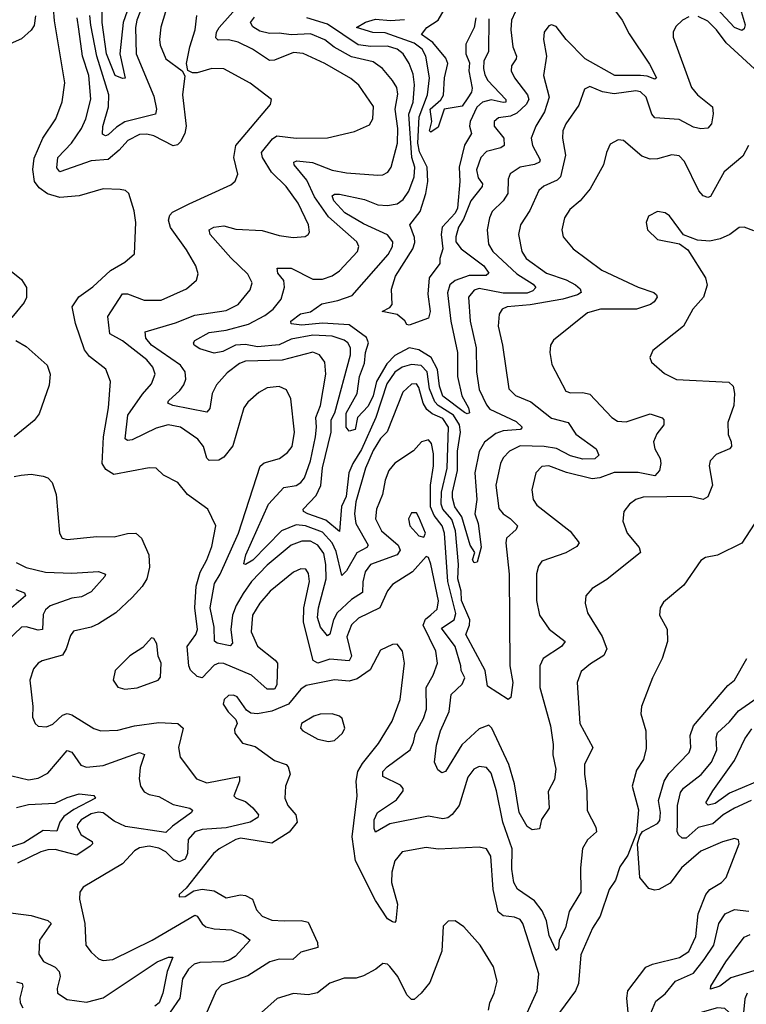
# Model space of a CAD drawing. Extents: x 1443846 to 1577407, y 839182 to 927291.
# Tile 466 of 535: x 1551958 to 1554974, y 909669 to 913757. Entities that reach past the tile are written whole.
import ezdxf

# ---------------------------------------------------------------- set-up
doc = ezdxf.new("R2010")
doc.units = 0

msp = doc.modelspace()

# ---------------------------------------------------------------- linework, layer by layer
at = {"layer": '0CON20XD'}
for points in [[(1552498, 913895), (1552444.3, 913755), (1552438, 913725), (1552441.9, 913615), (1552515, 913440), (1552525.8, 913385), (1552522.2, 913365), (1552395, 913333), (1552359.4, 913310.6), (1552325, 913279.1), (1552314.6, 913274.6), (1552301.8, 913281.8), (1552303.3, 913313.2), (1552326, 913395), (1552327.7, 913445), (1552277.6, 913605), (1552253.8, 913733.8), (1552249.5, 913775)], [(1554948.8, 913805), (1554969.5, 913735), (1554965, 913718.6), (1554955, 913712.5), (1554925, 913724.2), (1554795, 913866.2)], [(1555005, 912880), (1554965, 912896), (1554945, 912893.8), (1554905.5, 912864.5), (1554865, 912846.7), (1554822.6, 912837.4), (1554772.1, 912842.1), (1554713.6, 912863.6), (1554655, 912943.3), (1554637.5, 912955), (1554605, 912961.2), (1554568.3, 912941.7), (1554558.8, 912915), (1554563.8, 912885), (1554605, 912843.8), (1554696.4, 912826.4), (1554731.2, 912801.2), (1554804.5, 912685), (1554811.8, 912655), (1554797.1, 912605), (1554752.5, 912555), (1554712.9, 912485), (1554586.4, 912383.6), (1554573.3, 912355), (1554580, 912335), (1554635, 912287.5), (1554685, 912262.9), (1554902.1, 912252.1), (1554919.4, 912235), (1554925.5, 912205), (1554922.1, 912155), (1554897.8, 912085), (1554898.6, 912035), (1554911.9, 912005), (1554912.9, 911985), (1554903.8, 911975), (1554848.6, 911951.4), (1554824.4, 911925), (1554819.5, 911905), (1554833.8, 911825), (1554814.1, 911775.9), (1554795, 911764.4), (1554742.3, 911777.7), (1554545.4, 911774.6), (1554516.2, 911765), (1554489.2, 911745), (1554465.7, 911715), (1554461.4, 911675), (1554480, 911625), (1554529.4, 911565), (1554535.5, 911545), (1554395, 911433.3), (1554335, 911395.7), (1554308.6, 911365), (1554305.7, 911334.3), (1554315.6, 911295), (1554376.3, 911196.3), (1554394.6, 911145), (1554382.8, 911117.2), (1554327, 911083), (1554289.1, 911050.9), (1554271.9, 911005), (1554283.3, 910835), (1554336.7, 910735), (1554302.7, 910665), (1554302.1, 910625), (1554312.7, 910555), (1554314, 910474), (1554350, 910405), (1554352.2, 910385), (1554315, 910352.1), (1554294.5, 910315.5), (1554285.8, 910235), (1554287.2, 910135), (1554238.9, 910055), (1554223.6, 909986.4), (1554197.8, 909935), (1554195, 909901.2), (1554185, 909891.9), (1554155.6, 909955), (1554145.3, 910015), (1554126.8, 910056.8), (1554095, 910098.1), (1554025, 910146.4), (1554008.6, 910175), (1554000.4, 910230.4), (1554002.7, 910315), (1553963.4, 910425), (1553937.4, 910555), (1553915, 910629.2), (1553895, 910652.2), (1553865, 910656.7), (1553843.1, 910645), (1553818.1, 910611.9), (1553782.3, 910495), (1553753.4, 910456.6), (1553735, 910443.2), (1553715, 910438.7), (1553655, 910449.7), (1553495, 910419), (1553435, 910383.8), (1553428.9, 910398.9), (1553428.7, 910435), (1553442.7, 910465), (1553522.5, 910517.5), (1553549.2, 910555), (1553549.1, 910565), (1553538.2, 910578.2), (1553465.6, 910615), (1553465.4, 910635), (1553483.2, 910655), (1553579.3, 910725), (1553593.3, 910756.7), (1553601, 910795), (1553634.2, 910855), (1553646.9, 910895), (1553645.5, 910985), (1553674.7, 911035), (1553691.6, 911085), (1553685.2, 911135.2), (1553633.4, 911243.4), (1553642.2, 911267.8), (1553665, 911286.1), (1553691.1, 911308.9), (1553696.1, 911343.9), (1553665, 911496.7), (1553655, 911523.8), (1553645, 911528.8), (1553588.1, 911465), (1553505, 911412.5), (1553484.7, 911385.3), (1553452.5, 911315), (1553365, 911271.9), (1553335, 911243.9), (1553316.2, 911195), (1553335.7, 911115), (1553325, 911094.7), (1553245, 911101.9), (1553195, 911084.7), (1553176.2, 911096.2), (1553136.1, 911256.1), (1553137.9, 911315), (1553161.6, 911425), (1553157.4, 911457.4), (1553145.3, 911475.3), (1553125, 911476.8), (1553095, 911463.1), (1552997.7, 911385), (1552955.2, 911334.8), (1552924.6, 911284.6), (1552919.2, 911215), (1552945.6, 911155.6), (1553018.5, 911098.5), (1553027.8, 911085), (1553025.8, 910995), (1553015, 910977.1), (1552985, 910976.8), (1552920, 911035), (1552805, 911083.9), (1552785, 911085.2), (1552765, 911077.5), (1552715, 911024.7), (1552695, 911030.5), (1552666.8, 911056.8), (1552660, 911075), (1552653.5, 911155), (1552688.9, 911205), (1552696.4, 911225), (1552684.8, 911315), (1552690.9, 911405), (1552707.2, 911462.8), (1552735.3, 911515), (1552755, 911569.2), (1552772.3, 911655), (1552739.2, 911725), (1552654.4, 911785), (1552615, 911835.8), (1552555.5, 911865.5), (1552524.4, 911894.4), (1552495, 911896.9), (1552349.1, 911869.1), (1552315, 911889.1), (1552300, 911915), (1552305.8, 912025), (1552326.4, 912145), (1552334.5, 912255), (1552315.5, 912305.5), (1552248.3, 912358.3), (1552226.6, 912386.6), (1552188.9, 912495), (1552175.7, 912565), (1552203.3, 912606.7), (1552261.5, 912648.5), (1552334.7, 912715.3), (1552395, 912750), (1552433.8, 912785), (1552439.6, 912915), (1552433.7, 912963.7), (1552411.4, 913035), (1552397.2, 913047.2), (1552375, 913052.2), (1552305, 913054.6), (1552204.7, 913025.3), (1552125, 913018.6), (1552073.4, 913033.4), (1552038.7, 913058.7), (1552019.1, 913085), (1552011.9, 913135), (1552017.9, 913182.1), (1552053.6, 913265), (1552107.5, 913345), (1552134.1, 913415.9), (1552145.4, 913495), (1552102.1, 913752.1), (1552098.9, 913805)], [(1552577.1, 913835), (1552544.2, 913725.8), (1552537.9, 913675), (1552541.7, 913651.7), (1552564.3, 913595), (1552632.5, 913545), (1552643.8, 913523.8), (1552633.1, 913445), (1552649.5, 913315), (1552643.5, 913285), (1552625, 913250), (1552612.4, 913237.6), (1552595, 913233.6), (1552515, 913275.3), (1552485, 913282.1), (1552455, 913280.8), (1552406.4, 913255), (1552370.7, 913215), (1552325, 913177.2), (1552255, 913170.4), (1552125, 913125.7), (1552111.9, 913141.9), (1552116.7, 913185), (1552172.4, 913245), (1552214.7, 913305), (1552231.9, 913345), (1552253.3, 913426.7), (1552245.2, 913524.8), (1552218, 913605), (1552202.8, 913717.2), (1552196.5, 913765)], [(1552419.3, 913835), (1552387.6, 913745), (1552373.6, 913615), (1552395.4, 913514.6), (1552385, 913512.5), (1552354.1, 913525), (1552318.9, 913615), (1552300.7, 913745), (1552300.3, 913835)], [(1554735, 913768.8), (1554709.2, 913755), (1554681.7, 913728.3), (1554670.6, 913705), (1554670.5, 913685), (1554746, 913475), (1554771.2, 913445), (1554833.6, 913395), (1554836.1, 913366.1), (1554829.2, 913325), (1554813.8, 913306.2), (1554785, 913303.5), (1554755, 913310.9), (1554695, 913342.8), (1554595, 913350), (1554582.2, 913365), (1554557.9, 913435), (1554535, 913457.6), (1554515, 913461.8), (1554425, 913449.2), (1554377.9, 913457.9), (1554325, 913480), (1554302.1, 913467.9), (1554278.3, 913401.7), (1554225.3, 913324.7), (1554213.1, 913295), (1554210.8, 913265), (1554224.1, 913195), (1554202.9, 913105), (1554189.6, 913090.4), (1554133.8, 913066.2), (1554112.5, 913047.5), (1554076, 912965), (1554036.9, 912905), (1554028.2, 912865), (1554042.5, 912795), (1554060.9, 912765), (1554144.9, 912704.9), (1554226.7, 912676.7), (1554265, 912656.2), (1554285, 912639.2), (1554288.6, 912625), (1554273.8, 912615), (1554213, 912597), (1554076.3, 912573.7), (1553980.8, 912565), (1553960.5, 912555), (1553947.9, 912535), (1553943.8, 912485), (1553962.1, 912405), (1553988.2, 912225), (1554016.2, 912196.2), (1554079.9, 912169.9), (1554165, 912103), (1554234.4, 912085), (1554266.4, 912036.4), (1554350.9, 911975), (1554361.5, 911948.5), (1554345, 911933.1), (1554295, 911931.7), (1554245, 911946), (1554186.3, 911976.3), (1554135, 911985.1), (1554035, 911987.8), (1553991.5, 911965), (1553965, 911937.5), (1553953.2, 911915), (1553934.7, 911825), (1553947.5, 911727.5), (1553964.5, 911705), (1553994, 911686), (1554024.5, 911655), (1554019.2, 911640.8), (1553978.9, 911605), (1553975.4, 911584.6), (1553990.2, 911455), (1553992.7, 911075), (1554005.4, 911005), (1553997, 910943), (1553986, 910934), (1553899.5, 910989.5), (1553890.4, 911055), (1553810, 911205), (1553825, 911243.6), (1553825.9, 911265), (1553791.6, 911345), (1553790.3, 911385), (1553776, 911435), (1553779.6, 911495), (1553767.2, 911635), (1553751.9, 911681.9), (1553714.1, 911724.1), (1553708, 911745), (1553709.2, 911795), (1553732.9, 911895), (1553737.3, 912065), (1553715, 912101), (1553670.1, 912120.1), (1553648.1, 912138.1), (1553633.2, 912165), (1553615, 912230.4), (1553605, 912244.7), (1553585, 912244.2), (1553548.8, 912211.2), (1553483.9, 912046.1), (1553455, 912017.8), (1553425, 911968.8), (1553393.2, 911895), (1553353.8, 911755), (1553347.7, 911705), (1553353.8, 911665), (1553404.7, 911575), (1553398.5, 911565), (1553356.9, 911543.1), (1553315, 911468.2), (1553295, 911448.8), (1553271.6, 911548.4), (1553255.4, 911585), (1553215, 911629.3), (1553145, 911655.8), (1553105, 911659.7), (1553044.9, 911635.1), (1552925, 911512.9), (1552895, 911494.5), (1552888.3, 911498.3), (1552897.1, 911535), (1552990.5, 911745), (1553054.8, 911815.2), (1553105, 911823.1), (1553125, 911836), (1553139.7, 911855), (1553165, 911925.6), (1553185.8, 912025), (1553190.3, 912065), (1553186.8, 912105), (1553206, 912155), (1553228.8, 912285), (1553224.5, 912335), (1553202.2, 912365), (1553175, 912376.4), (1553047.2, 912342.8), (1552895, 912339.5), (1552871, 912329), (1552819.5, 912290.5), (1552775, 912240.8), (1552756.3, 912205), (1552747.5, 912142.5), (1552735, 912127.5), (1552593.3, 912155), (1552572.9, 912165), (1552575.6, 912175), (1552623, 912217), (1552639.4, 912240.6), (1552647.2, 912265), (1552644.4, 912295), (1552625, 912322), (1552505.2, 912405), (1552481.6, 912435), (1552478.3, 912461.7), (1552605, 912498.9), (1552685, 912529.6), (1552815, 912549.5), (1552865.2, 912574.8), (1552914.6, 912635), (1552923.1, 912665), (1552905, 912700.4), (1552835, 912768.7), (1552749.1, 912865), (1552744.4, 912885), (1552764, 912895), (1552805, 912900.8), (1552855, 912887.5), (1552965, 912881.2), (1553035, 912860.5), (1553092.6, 912852.6), (1553142.9, 912857.1), (1553156, 912865), (1553160.8, 912875), (1553157.3, 912905), (1553114.1, 912995), (1553064.7, 913065), (1553003.7, 913123.7), (1552966.3, 913185), (1552961.6, 913205), (1553007.5, 913262.5), (1553025, 913274.3), (1553105, 913265.3), (1553235, 913266.2), (1553347.3, 913292.7), (1553410.2, 913319.8), (1553423.8, 913345), (1553427.1, 913397.1), (1553366.1, 913485), (1553332.8, 913512.8), (1553225, 913575.3), (1553135, 913617.1), (1553095, 913620.9), (1553015, 913588.6), (1552995, 913588.1), (1552924.6, 913635), (1552865, 913664.3), (1552825, 913673.5), (1552782.2, 913672.2), (1552771.7, 913681.8), (1552774.8, 913705), (1552785.7, 913725), (1552866, 913814)], [(1554405.9, 913825), (1554459.2, 913755), (1554488.5, 913698.5), (1554573, 913573), (1554600.8, 913515), (1554595, 913510), (1554562.3, 913522.3), (1554535, 913524.8), (1554428.6, 913525), (1554304.9, 913594.9), (1554226.5, 913675), (1554185, 913728.7), (1554165, 913735.3), (1554155, 913732.2), (1554134.7, 913705.3), (1554132.3, 913675), (1554144.7, 913605), (1554132.5, 913525), (1554155.2, 913435), (1554136, 913375), (1554100.3, 913315), (1554081.3, 913265), (1554086.8, 913235), (1554117.9, 913175), (1554115.6, 913165), (1554094.8, 913155.2), (1554035, 913145.3), (1553993.3, 913116.7), (1553986, 913095), (1553984.7, 913035), (1553965.4, 913005), (1553919.7, 912960.3), (1553908, 912935), (1553898, 912885), (1553904, 912825), (1553922, 912795), (1554022.1, 912702.1), (1554088.9, 912658.9), (1554100.4, 912645), (1554088.4, 912631.6), (1554065, 912622.1), (1553965, 912621.1), (1553865, 912641), (1553845, 912633.8), (1553821.1, 912605), (1553827.8, 912505), (1553852.9, 912395), (1553853.6, 912295), (1553865, 912221.1), (1553895, 912158.2), (1553910, 912140), (1554019.3, 912089.3), (1554044.2, 912065), (1554036.7, 912055), (1553965, 912049.8), (1553935, 912038.5), (1553887.7, 912002.3), (1553865, 911964.4), (1553847.5, 911875), (1553855.2, 911765), (1553847.1, 911705), (1553860.8, 911665), (1553873, 911567), (1553857.1, 911505), (1553845, 911502), (1553838.1, 911515), (1553846.7, 911545), (1553827.5, 911575), (1553792.8, 911692.8), (1553764.3, 911735), (1553755, 911771.2), (1553755.2, 911795), (1553775.3, 911885), (1553775.8, 911965.8), (1553787.1, 912045), (1553783.7, 912075), (1553758.7, 912115), (1553695.4, 912155.4), (1553680.8, 912170.8), (1553658.4, 912225), (1553650, 912295), (1553625, 912321.9), (1553584.5, 912325.5), (1553545.1, 912314.9), (1553515, 912293), (1553482, 912245), (1553436, 912105), (1553377.4, 911972.6), (1553340.8, 911915), (1553324.2, 911875.8), (1553312.7, 911777.3), (1553293.7, 911736.3), (1553285, 911632.7), (1553229.3, 911679.3), (1553153.5, 911705), (1553135.7, 911715), (1553134.2, 911725), (1553188.3, 911781.7), (1553207.4, 911822.6), (1553214.3, 911895.7), (1553251.4, 912045), (1553250.2, 912095), (1553266.6, 912125), (1553331.5, 912365), (1553331.2, 912395), (1553320.5, 912415), (1553305, 912426.8), (1553255, 912442.7), (1553175, 912447.8), (1553085, 912430), (1553035, 912407.2), (1552945, 912399.3), (1552895, 912407.8), (1552854.4, 912405.6), (1552801.2, 912378.8), (1552765, 912371.8), (1552705, 912390.6), (1552682.5, 912405), (1552679.4, 912415), (1552684.4, 912425), (1552745, 912458.1), (1552815, 912468), (1552907.5, 912492.5), (1552975, 912528.6), (1553009.6, 912555), (1553043.5, 912596.5), (1553057.1, 912647.1), (1553054.4, 912674.4), (1553030, 912705), (1553026.2, 912725), (1553085, 912725.2), (1553175, 912680.4), (1553215, 912680), (1553255, 912693.9), (1553285, 912713.8), (1553360, 912795), (1553365.5, 912815), (1553357.5, 912835), (1553239.1, 912939.1), (1553181.8, 913021.8), (1553150.1, 913090.1), (1553096.9, 913155), (1553095.6, 913165), (1553108.3, 913171.7), (1553173.8, 913163.8)], [(1553851.6, 913765), (1553844.2, 913725), (1553810.3, 913655), (1553809.8, 913615), (1553825, 913578), (1553822.5, 913545), (1553836.8, 913473.2), (1553834.1, 913455.9), (1553818.1, 913431.9), (1553795, 913397.8), (1553720, 913385), (1553695, 913311.4), (1553665, 913290), (1553658.8, 913295), (1553668.5, 913335), (1553662.4, 913385), (1553705.5, 913424.5), (1553716.7, 913443.3), (1553721.1, 913515), (1553734.8, 913575), (1553727.2, 913597.2), (1553672.6, 913662.6), (1553625.4, 913695), (1553648.6, 913725), (1553695.1, 913754.9), (1553729.7, 913815)], [(1552023.2, 913773.2), (1552017.6, 913732.4), (1552005, 913712.9), (1551965, 913678.1), (1551844.8, 913625.2)], [(1554151.9, 910551.9), (1554156, 910484), (1554123.9, 910436.1), (1554115, 910397.5), (1554085, 910393.1), (1554065, 910407.1), (1554030.8, 910465), (1554011.6, 910585), (1553988.5, 910665), (1553918.5, 910815), (1553905, 910828.5), (1553865, 910812.2), (1553793.9, 910746.1), (1553725, 910635.6), (1553709.7, 910629.7), (1553693, 910643), (1553679.6, 910675), (1553688.4, 910745), (1553705.3, 910805), (1553741.3, 910885), (1553748.5, 910955), (1553795, 910997.9), (1553806.1, 911025), (1553790, 911055), (1553789.8, 911075), (1553765.6, 911155), (1553708.9, 911231.1), (1553762, 911265), (1553768.1, 911291.9), (1553734.6, 911425), (1553722, 911625), (1553711.7, 911655), (1553677.8, 911697.8), (1553662.6, 911735), (1553663, 911825), (1553675.2, 911905), (1553676, 911955), (1553667.6, 911997.6), (1553655, 912012.9), (1553626, 912005), (1553592.5, 911967.5), (1553514.7, 911915.3), (1553490.9, 911885), (1553474.6, 911845), (1553463.9, 911785), (1553438.4, 911725), (1553435.3, 911685), (1553459.2, 911635), (1553529.3, 911575), (1553537.5, 911555), (1553525.2, 911534.8), (1553413.9, 911495), (1553392.1, 911465), (1553382.6, 911422.6), (1553381.4, 911378.6), (1553335, 911350.2), (1553276.2, 911293.8), (1553260, 911265), (1553245, 911205.8), (1553235, 911198.5), (1553206.6, 911235), (1553194.5, 911275), (1553198.9, 911315), (1553230.7, 911435), (1553229.4, 911495), (1553220.6, 911540.6), (1553195.7, 911575), (1553165, 911592), (1553128.6, 911591.4), (1553085, 911575.8), (1552985, 911492.8), (1552919.6, 911425), (1552885.1, 911374.9), (1552855.9, 911325), (1552840.6, 911285), (1552834.2, 911225), (1552841.2, 911168.8), (1552832, 911158), (1552777.9, 911167.9), (1552766.2, 911176.2), (1552764.8, 911235), (1552748.8, 911315), (1552766.4, 911416.4), (1552789.6, 911455), (1552865.6, 911625), (1552956.7, 911903.3), (1552973.4, 911916.6), (1553035.8, 911935), (1553069.6, 911960.4), (1553088.8, 911985), (1553099.3, 912045), (1553083.3, 912183.3), (1553065, 912220.8), (1553035, 912233.5), (1552985, 912227.9), (1552950.5, 912209.5), (1552905, 912168.6), (1552888.5, 912145), (1552842.2, 911987.8), (1552805, 911940.6), (1552785, 911928.9), (1552745, 911926.9), (1552735, 911936), (1552721.1, 911985), (1552697.9, 912015), (1552625, 912064.7), (1552574.7, 912074.7), (1552525, 912061.2), (1552425, 912012.6), (1552405, 912010), (1552396.3, 912016.3), (1552406.1, 912115), (1552467.4, 912202.6), (1552505.3, 912245), (1552519.6, 912285), (1552510, 912315), (1552485, 912344.7), (1552385, 912424.1), (1552332.2, 912452.2), (1552324.1, 912525), (1552385, 912618.8), (1552405, 912619.1), (1552475, 912593.2), (1552545, 912592), (1552649.8, 912640.2), (1552692, 912675), (1552698.8, 912701.2), (1552688.5, 912735), (1552650.8, 912800.9), (1552583.8, 912893.8), (1552575.9, 912924.1), (1552580.8, 912945), (1552592.5, 912957.5), (1552662, 912992), (1552835, 913072), (1552853, 913087), (1552862.9, 913115), (1552847.5, 913185), (1552855.4, 913235), (1552998.8, 913405), (1553003.8, 913425), (1552915, 913493.3), (1552805, 913552.9), (1552755, 913554.4), (1552695, 913536.2), (1552675, 913536.2), (1552656.4, 913546.4), (1552650, 913575), (1552663.6, 913645), (1552686.7, 913715), (1552692.9, 913775)], [(1553173.8, 913163.8), (1553255, 913132.9), (1553315, 913121.6), (1553445, 913111.8), (1553465, 913113.5), (1553486, 913124), (1553500.4, 913145), (1553526.7, 913245), (1553527.8, 913305), (1553517.2, 913385), (1553528.1, 913448.1), (1553522.8, 913475), (1553505.2, 913505.2), (1553463.8, 913555), (1553425, 913581.6), (1553335, 913602.5), (1553263.5, 913643.5), (1553225, 913673.6), (1553165, 913698.7), (1553084.8, 913694.8), (1553035, 913701.7), (1552995, 913699.3), (1552955, 913709.2), (1552925, 913727.1), (1552915.9, 913745), (1552932.2, 913767.8)], [(1554015, 913788.5), (1553998.8, 913755), (1553996.9, 913715), (1554004.7, 913645), (1554019.6, 913605), (1554019.1, 913595), (1553999.6, 913565), (1553997.5, 913545), (1554012, 913515), (1554065.8, 913445), (1554072.1, 913425), (1554060.8, 913405), (1554021.3, 913368.7), (1553995, 913356.8), (1553945, 913349.7), (1553927.3, 913335), (1553927.1, 913315), (1553968.1, 913265), (1553968.9, 913235), (1553955, 913225.4), (1553895, 913210), (1553871.6, 913185), (1553853.7, 913133.7), (1553860.4, 913100.4), (1553879.6, 913075), (1553877.5, 913065), (1553830.4, 913005), (1553800.5, 912929.5), (1553780, 912895), (1553768.2, 912855), (1553768.9, 912835), (1553790.3, 912805), (1553884.7, 912735), (1553905.3, 912704.7), (1553894.6, 912695.4), (1553824.4, 912695.6), (1553765.7, 912674.3), (1553743.6, 912656.4), (1553733.4, 912623.4), (1553747, 912505), (1553775.9, 912375.9), (1553775.2, 912275), (1553793, 912195), (1553820.4, 912145), (1553825, 912124.3), (1553815, 912120.7), (1553805, 912126.1), (1553714.3, 912194.3), (1553700.3, 912235), (1553692.8, 912305), (1553665.6, 912355), (1553615, 912386.8), (1553575, 912394.6), (1553515, 912362.2), (1553481.7, 912328.3), (1553438.6, 912255), (1553425.6, 912195), (1553405, 912152.9), (1553359.6, 912105), (1553350, 912055), (1553325, 912049.2), (1553313.3, 912065), (1553312.9, 912122.9), (1553358.6, 912205), (1553368.4, 912275), (1553388.9, 912331.1), (1553393, 912375), (1553405.2, 912415), (1553398.1, 912438.1), (1553325, 912489.5), (1553215, 912497.2), (1553128.7, 912488.7), (1553084.7, 912494.7), (1553082.9, 912505), (1553123.6, 912536.4), (1553165, 912544.7), (1553212.2, 912577.8), (1553278.6, 912591.4), (1553337.8, 912612.2), (1553487.2, 912782.8), (1553505.8, 912815), (1553507.4, 912835), (1553485, 912864.3), (1553385, 912909.9), (1553307.6, 912955), (1553262.2, 913005), (1553255, 913025.8), (1553265, 913033.2), (1553285, 913032.8), (1553389.9, 913009.9), (1553445, 912988.1), (1553484.8, 912985.2), (1553525, 912992.8), (1553549.7, 913010.3), (1553573.8, 913045), (1553595.2, 913105), (1553598.1, 913145), (1553585.3, 913185.3), (1553572.6, 913365), (1553591.9, 913415), (1553596.3, 913486.3), (1553591.5, 913531.5), (1553575, 913574.5), (1553549.5, 913615), (1553524.6, 913635), (1553485, 913647.3), (1553415, 913646), (1553363, 913653), (1553235, 913738), (1553149.2, 913765)], [(1553905, 913760.8), (1553903.9, 913625), (1553885.2, 913585), (1553882.9, 913555), (1553888.5, 913528.5), (1553901.6, 913505), (1553975.3, 913425), (1553975.4, 913415), (1553965, 913413.8), (1553915, 913424.9), (1553879.2, 913415), (1553855, 913393.8), (1553827.6, 913335), (1553824.6, 913315), (1553833, 913285), (1553804.6, 913235.4), (1553782, 913145), (1553785.2, 913085), (1553774.9, 912975), (1553765, 912953.4), (1553712.2, 912895), (1553706.8, 912865), (1553714.5, 912805), (1553702, 912765), (1553702.1, 912745), (1553658.2, 912685), (1553652.4, 912617.6), (1553662.5, 912545), (1553655, 912517.5), (1553575, 912488.6), (1553565, 912491.2), (1553557.3, 912507.3), (1553525, 912533.6), (1553462.5, 912545), (1553495, 912561.8), (1553504.3, 912575), (1553502, 912638), (1553517.6, 912692.4), (1553590, 912805), (1553598.7, 912831.3), (1553596.8, 912853.2), (1553577.9, 912905), (1553619.9, 912960.1), (1553643.7, 913035), (1553651.9, 913085), (1553649.4, 913145), (1553617.9, 913207.9), (1553610.7, 913245), (1553616.4, 913353.6), (1553650.6, 913445), (1553659.7, 913515), (1553644.4, 913605), (1553629.2, 913635), (1553595, 913659.2), (1553475, 913702.7), (1553423.5, 913703.5), (1553356.2, 913725), (1553393, 913747), (1553435, 913758.8), (1553496.7, 913753.3), (1553555, 913758.3)], [(1555025, 913538.4), (1554890.5, 913660.5), (1554850.5, 913715), (1554815, 913750.7), (1554775, 913769.6)], [(1554983.8, 913235), (1554959.2, 913190.9), (1554882.3, 913125), (1554825, 913023.1), (1554815, 913019.4), (1554795, 913025.6), (1554777, 913047), (1554717.6, 913167.6), (1554695, 913191.1), (1554665, 913195.5), (1554605, 913179.2), (1554575, 913178), (1554541, 913191), (1554465, 913255.8), (1554442.1, 913257.9), (1554409.7, 913240.3), (1554393.3, 913205), (1554381.4, 913155), (1554325.6, 913055), (1554285, 913004.4), (1554241.7, 912968.3), (1554218.9, 912935), (1554208.1, 912885), (1554214.1, 912855.9), (1554255.7, 912805), (1554375, 912716.9), (1554525, 912645.9), (1554590, 912625), (1554602, 912615), (1554604.2, 912605), (1554591.4, 912585), (1554575.8, 912575), (1554518.8, 912555), (1554368.8, 912555), (1554315, 912539.4), (1554173.6, 912426.4), (1554161.9, 912405), (1554158.1, 912375), (1554166.7, 912325), (1554224.6, 912214.6), (1554245, 912207.9), (1554295, 912209.4), (1554325, 912202), (1554416, 912106), (1554439.8, 912089.8), (1554475, 912087.9), (1554575, 912120), (1554624.5, 912104.5), (1554631.4, 912095), (1554632.2, 912075), (1554602.6, 912037.4), (1554589.2, 912005), (1554594.7, 911975), (1554616.5, 911935), (1554619.4, 911915), (1554613.5, 911885), (1554595, 911862.6), (1554525, 911877.3), (1554425, 911876.8), (1554365.6, 911854.4), (1554335, 911850.5), (1554227.1, 911877.1), (1554154.1, 911904.1), (1554125, 911901.5), (1554100.8, 911875), (1554083.8, 911805), (1554089.1, 911765), (1554105, 911741.5), (1554243.6, 911633.6), (1554280.6, 911585), (1554270.5, 911569.5), (1554225, 911543.5), (1554125, 911509.2), (1554111.4, 911488.6), (1554103.3, 911456.7), (1554102.7, 911345), (1554115.4, 911285), (1554156.3, 911226.4), (1554221.9, 911175), (1554207.5, 911155), (1554130.5, 911105), (1554117.7, 911075), (1554116.6, 910985), (1554161.6, 910825), (1554172.4, 910747.6), (1554170.7, 910705), (1554183.9, 910645), (1554178.1, 910601.9), (1554151.9, 910551.9)], [(1551895, 912735.6), (1551965, 912678.1), (1551986.2, 912645), (1551986.8, 912603.2), (1551976.9, 912583.1), (1551925, 912521.2)], [(1551941.2, 912425), (1551985, 912400.8), (1552072.5, 912322.5), (1552084.7, 912284.7), (1552080, 912240), (1552038.9, 912121.1), (1552017.7, 912092.3), (1551934.5, 912025.5)], [(1551935, 911860), (1551964.5, 911865.5), (1552005, 911870), (1552055, 911861.8), (1552075, 911854.4), (1552093.3, 911835), (1552109.4, 911785), (1552122.5, 911625), (1552133.8, 911605), (1552155, 911598.6), (1552278.3, 911611.7), (1552349.7, 911610.3), (1552405, 911624.3), (1552440, 911625), (1552464.2, 911604.2), (1552494.6, 911534.6), (1552496.2, 911483.8), (1552486.2, 911435), (1552466.5, 911403.5), (1552425, 911357.8), (1552356.9, 911295), (1552285, 911248.2), (1552255, 911234.6), (1552181.7, 911218.3), (1552169.1, 911200.9), (1552151.2, 911145), (1552135, 911118.9), (1552051.2, 911095), (1552034, 911085), (1552015, 911061.2), (1552000.6, 911015), (1552012.9, 910905), (1552011.3, 910861.3), (1552022, 910835), (1552034.5, 910824.5), (1552069.6, 910820.4), (1552095, 910832.7), (1552135, 910869.7), (1552155, 910876.2), (1552175, 910871.2), (1552265, 910813.6), (1552295, 910803.8), (1552365, 910807.3), (1552435, 910824.7), (1552535, 910839.1), (1552615, 910834.7), (1552635.8, 910815), (1552617.8, 910735), (1552624.5, 910695), (1552691.4, 910605), (1552735, 910588.7), (1552870, 910615), (1552869.7, 910595), (1552847.1, 910535), (1552856.2, 910525), (1552895, 910510.8), (1552925, 910484.6), (1552948.9, 910455), (1552947.1, 910445), (1552914.6, 910425.4), (1552815, 910402.3), (1552715.2, 910394.8), (1552685, 910385.3), (1552657.2, 910352.8), (1552654.8, 910295), (1552645, 910271.2), (1552619.9, 910259.9), (1552598.4, 910268.4), (1552565, 910301.9), (1552535, 910316.7), (1552495, 910325.3), (1552455, 910318.5), (1552434.1, 910305.9), (1552385, 910252.7), (1552220.8, 910155), (1552208.1, 910135), (1552205.5, 910105), (1552227.9, 910005), (1552233.1, 909915), (1552254, 909885), (1552285, 909857.5), (1552305, 909850.8), (1552345, 909855.7), (1552508.1, 909935), (1552685, 910039.6), (1552695, 910035.5), (1552715, 910003.6), (1552730.7, 909990.7), (1552765, 909982), (1552837.8, 909977.8), (1552885, 909959.5), (1552914, 909935), (1552852, 909868), (1552827.8, 909852.2), (1552804, 909846), (1552705, 909842.6), (1552682.5, 909835), (1552658, 909815), (1552633.8, 909775), (1552622.4, 909695), (1552583.1, 909636.9)], [(1555061.2, 911745), (1554955, 911583.8), (1554855, 911534.3), (1554805, 911523.8), (1554785, 911511.2), (1554715, 911409.2), (1554630.9, 911339.1), (1554616, 911315), (1554614.2, 911285), (1554646.2, 911226.2), (1554646.8, 911175), (1554625.4, 911105), (1554585, 911023.8), (1554538.6, 910905), (1554535.8, 910875), (1554556.9, 910805), (1554559.1, 910730.9), (1554547.5, 910685), (1554518.7, 910641.3), (1554500.8, 910575), (1554526.6, 910476.6), (1554518.6, 910381.4), (1554481.9, 910288.1), (1554449.7, 910240.3), (1554430.8, 910185), (1554405.5, 910145), (1554366.9, 910035), (1554335.2, 909984.8), (1554286.6, 909875), (1554277.4, 909755), (1554264.8, 909725.2), (1554198.6, 909635)], [(1553635, 911608), (1553642.2, 911625), (1553615, 911691.4), (1553605, 911708.9), (1553585, 911710), (1553571.5, 911685), (1553577.3, 911655), (1553615, 911613.6), (1553635, 911608)], [(1551942.7, 911502.7), (1551985, 911482.5), (1552065, 911463), (1552175, 911459.1), (1552285, 911465.3), (1552314.2, 911455), (1552311.9, 911445), (1552255, 911381.2), (1552215, 911360.6), (1552175, 911354.8), (1552085, 911324.1), (1552065, 911307.1), (1552055, 911287.5), (1552052.9, 911225), (1552035, 911222.2), (1551985, 911235.8), (1551965, 911234.6), (1551869.6, 911145)], [(1551941.9, 911391.9), (1551977.4, 911377.4), (1551982.5, 911365), (1551885, 911282.1)], [(1552395, 910977.5), (1552445, 910983.3), (1552532.5, 911015), (1552542.3, 911027.7), (1552545.6, 911085), (1552532.2, 911115), (1552526.9, 911165), (1552515, 911188), (1552505, 911190), (1552469.3, 911150.7), (1552415, 911116), (1552354, 911055), (1552346.2, 911015), (1552365, 910986.2), (1552395, 910977.5)], [(1554065, 909633.3), (1554105.9, 909725), (1554113.1, 909795), (1554062.4, 909957.6), (1554046.8, 910005), (1554035, 910021.1), (1554011.3, 910031.3), (1553965, 910036.8), (1553943.6, 910053.6), (1553923.8, 910145), (1553913.8, 910283.8), (1553895, 910314.2), (1553865, 910321.9), (1553695, 910313.2), (1553645, 910320), (1553545, 910302.5), (1553514.6, 910265), (1553502.4, 910217.6), (1553501.2, 910175), (1553525.6, 910085), (1553519.2, 910015), (1553515, 910008.8), (1553505, 910010.8), (1553485, 910024.4), (1553435, 910100), (1553352.5, 910265), (1553338.1, 910365), (1553358.9, 910535), (1553354.2, 910595), (1553362.2, 910635), (1553381, 910669), (1553447.7, 910752.3), (1553504.5, 910845), (1553536.7, 910935), (1553555.5, 911085.5), (1553547.1, 911135), (1553525, 911164), (1553505, 911162.9), (1553455, 911139.2), (1553412.9, 911057.1), (1553359.4, 911020.6), (1553325, 911010), (1553265, 911016.2), (1553147.2, 910992.8), (1553125, 910977.5), (1553074.3, 910915.7), (1553005, 910886.7), (1552945.4, 910875.4), (1552917.8, 910877.8), (1552900, 910890), (1552860, 910945), (1552845, 910952.9), (1552825, 910950.8), (1552806, 910935), (1552803.1, 910915), (1552823.4, 910883.4), (1552855, 910851.2), (1552861.2, 910835), (1552850, 910810), (1552851.4, 910795), (1552883, 910753), (1552935, 910738.8), (1553015, 910680.7), (1553064.2, 910665), (1553072.5, 910655), (1553080.9, 910625), (1553061.4, 910575), (1553058.1, 910525), (1553071.1, 910495), (1553104.5, 910455), (1553110, 910425), (1553076.5, 910383.5), (1553005, 910338.2), (1552875, 910359), (1552855, 910353.5), (1552785.9, 910314.1), (1552762.5, 910295), (1552648.9, 910151.1), (1552620, 910125), (1552620, 910115), (1552645, 910116), (1552680.3, 910139.7), (1552715, 910146.7), (1552765, 910140), (1552815, 910111.3), (1552875, 910123.2), (1552895, 910121.1), (1552924.5, 910105), (1552940.6, 910060.6), (1552965, 910034.7), (1553005, 910018.8), (1553055.3, 910015.3), (1553126.9, 910016.9), (1553155, 910010.5), (1553194.6, 909925), (1553195.6, 909905), (1553125, 909886), (1553091.2, 909855), (1553035, 909855.8), (1552995.7, 909845), (1552905, 909787.9), (1552795, 909748.8), (1552773.8, 909725), (1552721.2, 909605)], [(1554488.7, 909575), (1554478.8, 909695), (1554482.9, 909725), (1554556.9, 909823.1), (1554585, 909835.4), (1554696.6, 909863.4), (1554735, 909887.9), (1554765, 909950), (1554774.6, 910045), (1554805.5, 910124.5), (1554822.9, 910145), (1554870.8, 910175), (1554890, 910195), (1554944, 910335), (1554941.2, 910351.2), (1554925, 910358), (1554875, 910343.5), (1554785.6, 910305), (1554705, 910235.5), (1554658.2, 910171.8), (1554611.2, 910145), (1554592.4, 910142.4), (1554570.1, 910150.1), (1554531.5, 910195), (1554522.5, 910335), (1554531.7, 910368.3), (1554543.4, 910386.6), (1554605, 910419.4), (1554615, 910432.5), (1554617.6, 910465), (1554609.5, 910515), (1554632.9, 910595), (1554652.8, 910627.2), (1554737.3, 910715), (1554743.6, 910735), (1554740.7, 910785), (1554755.4, 910825), (1554897.1, 910992.9), (1554925.6, 911015), (1554975.7, 911105)], [(1554995, 910515.2), (1554925, 910482.9), (1554878.6, 910455), (1554835, 910418.9), (1554775, 910403.2), (1554725, 910358.2), (1554708.6, 910358.6), (1554693.2, 910373.2), (1554687, 910387), (1554688.7, 910415), (1554688.1, 910495), (1554701.3, 910548.7), (1554713.5, 910566.5), (1554787.1, 910622.9), (1554829.2, 910675), (1554851.2, 910725), (1554848.4, 910775), (1554855, 910796.5), (1554905, 910841.8), (1554942, 910888), (1555015, 910938.2)], [(1553240.3, 910760.3), (1553265, 910764.2), (1553298, 910795), (1553307.5, 910815), (1553296, 910855), (1553285, 910865.8), (1553255, 910875.5), (1553205, 910873.3), (1553178.8, 910865), (1553128, 910835), (1553123.8, 910815), (1553133.8, 910805), (1553195, 910769.2), (1553240.3, 910760.3)], [(1555055, 910609), (1554903.8, 910546.2), (1554845, 910503.2), (1554815.9, 910495.9), (1554806.2, 910505), (1554834.7, 910555), (1554925, 910681.5), (1554968.6, 910771.4), (1554997.4, 910812.6)], [(1551925, 910617.3), (1551995, 910600.9), (1552035, 910607.7), (1552075, 910628.8), (1552155, 910722.1), (1552175, 910715.5), (1552211.5, 910661.5), (1552235, 910653.3), (1552305, 910660.7), (1552407.8, 910697.8), (1552455, 910714.5), (1552475.5, 910705.5), (1552458.3, 910651.7), (1552453.5, 910605), (1552458.9, 910575), (1552475, 910551.5), (1552495, 910540.4), (1552535, 910532.1), (1552595, 910498), (1552663.8, 910483.8), (1552675.8, 910475), (1552670.6, 910465), (1552591.6, 910408.4), (1552565, 910382.2), (1552396.9, 910406.9), (1552349.9, 910429.9), (1552305, 910464.3), (1552285, 910467.1), (1552255, 910460), (1552213.2, 910435), (1552197.5, 910415), (1552196.9, 910405), (1552213, 910373), (1552258.8, 910345), (1552259.6, 910335), (1552250.4, 910325), (1552195, 910288.9), (1552105, 910311.2), (1552075, 910310.7), (1552045, 910301.4), (1551948.1, 910255)], [(1551945, 910486.8), (1551995, 910498), (1552105, 910503.6), (1552155, 910528.2), (1552205, 910543.4), (1552265.9, 910535.9), (1552272.5, 910525), (1552182, 910478), (1552141.4, 910448.6), (1552124.3, 910425.7), (1552112.5, 910387.5), (1552055, 910390), (1551975, 910339.6), (1551815, 910288.6)], [(1551855, 910057.1), (1552005, 910038.2), (1552075, 910016.5), (1552088.9, 910005), (1552040.7, 909935), (1552037.8, 909877.8), (1552056.8, 909846.8), (1552105, 909822.9), (1552121.6, 909805), (1552126.4, 909785), (1552113.5, 909735), (1552115.5, 909715.5), (1552155, 909688.5), (1552235, 909677.8), (1552305, 909696.5), (1552529.1, 909845), (1552575, 909865.3), (1552593.3, 909865), (1552570, 909805), (1552552.6, 909715), (1552536.7, 909675), (1552519.1, 909660.9)], [(1554977.7, 909715), (1554968, 909692), (1554962.4, 909635), (1554945, 909615.8), (1554919.3, 909619.3), (1554885, 909651.9), (1554855, 909654.8), (1554655, 909597.8), (1554575, 909560.8), (1554568.6, 909578.6), (1554571.4, 909615), (1554598.5, 909681.5), (1554637.1, 909712.9), (1554680.4, 909765), (1554755, 909798.6), (1554799.1, 909855), (1554839.6, 909915), (1554860.2, 910005), (1554885.9, 910044.1), (1554925, 910062.6), (1554985, 910055.9)], [(1553904.4, 909645), (1553908.9, 909675), (1553927.8, 909715), (1553939.4, 909765), (1553924.3, 909825), (1553869.4, 909915), (1553800.9, 909990.9), (1553765, 910015.8), (1553736.1, 910013.9), (1553716.1, 909993.9), (1553710.6, 909889.4), (1553659.9, 909760.1), (1553625, 909715.6), (1553595, 909688.8), (1553585, 909688.8), (1553565, 909708), (1553528.1, 909785), (1553495, 909826), (1553485, 909836), (1553465, 909838.8), (1553435.7, 909814.3), (1553385, 909786.7), (1553355, 909778.2), (1553305, 909777.3), (1553245, 909756.9), (1553193.8, 909716.2), (1553155, 909707.9), (1553095, 909714.4), (1553026.8, 909693.2), (1552962, 909635)], [(1555005, 909807.6), (1554910.6, 909779.4), (1554864.3, 909745), (1554825, 909732), (1554826.9, 909745), (1554888.9, 909845), (1554965, 909948.2), (1554990.8, 909959.3)], [(1551945, 909761.9), (1551968.1, 909755), (1551971.5, 909745), (1551958.2, 909695), (1551960, 909675), (1551970.4, 909655)]]:
    msp.add_lwpolyline(points, dxfattribs=at)

doc.saveas('drawing.dxf')
